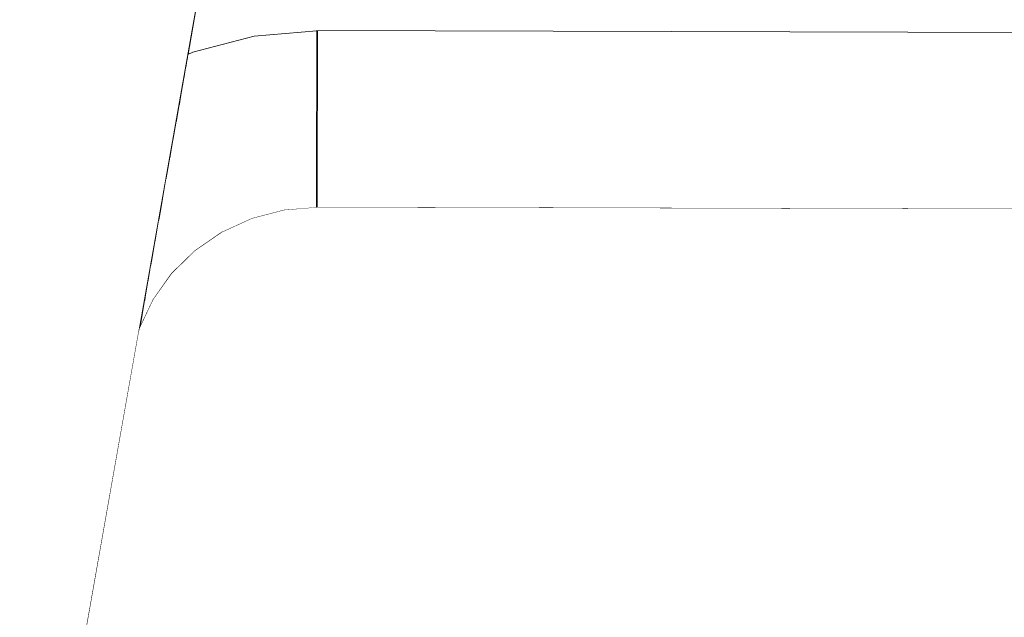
# Model space of a CAD drawing. Header units: millimetres. Extents: x -30280 to 309309, y -17460 to 4378.
# Tile 984 of 1056: x 284358 to 284447, y -13094 to -13040. Entities that reach past the tile are written whole.
import ezdxf

# ---------------------------------------------------------------- set-up
doc = ezdxf.new("R2010")
doc.units = ezdxf.units.MM
doc.header["$MEASUREMENT"] = 0
doc.linetypes.add('Wipeout_Contour', pattern=[1000, 0, -1000])
doc.layers.add('Nuevo_08_E_Envans secs', color=7, linetype='Continuous')
doc.layers.add('Nuevo_09_EI_Mobiliari general', color=7, linetype='Continuous')
doc.layers.add('Nuevo_09_EI_Mobiliari general_Pluma_Nº__1', color=7, linetype='Continuous', lineweight=5)

# ---------------------------------------------------------------- blocks, each defined once
blk = doc.blocks.new('Elem Sección_753_7', base_point=(301400.27, -13459.976))
at = {"color": 254, "linetype": 'Wipeout_Contour', "lineweight": 0, "ltscale": 854017.497803}
blk.add_wipeout([(284373.36, -13043.221), (284373.349, -13043.285), (284373.49, -13043.221)], dxfattribs=at).dxf.layer = 'Nuevo_09_EI_Mobiliari general'
at = {"color": 254, "linetype": 'Wipeout_Contour', "lineweight": 0, "ltscale": 854013.633447}
blk.add_wipeout([(284371.688, -13052.708), (284371.843, -13052.601), (284371.739, -13052.414)], dxfattribs=at).dxf.layer = 'Nuevo_09_EI_Mobiliari general'
at = {"color": 254, "linetype": 'Wipeout_Contour', "lineweight": 0, "ltscale": 2846579.463276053}
blk.add_wipeout([(284335.47, -13007.674), (284335.47, -13043.221), (284357.114, -13043.221), (284359.179, -13031.509), (284360.671, -13025.942), (284363.11, -13020.719), (284366.42, -13016.001), (284370.501, -13011.93), (284375.227, -13008.632), (284377.292, -13007.674)], dxfattribs=at).dxf.layer = 'Nuevo_09_EI_Mobiliari general'
at = {"color": 254, "linetype": 'Wipeout_Contour', "lineweight": 0, "ltscale": 10824628.54814037}
blk.add_wipeout([(284373.36, -13043.221), (284373.49, -13043.221), (284373.817, -13043.071), (284379.368, -13041.62), (284385.027, -13041.147), (284385.027, -13041.12), (284560.47, -13041.603), (284735.913, -13041.12), (284735.913, -13041.147), (284741.573, -13041.62), (284747.123, -13043.071), (284747.45, -13043.221), (284747.58, -13043.221), (284746.005, -13034.287), (284745.236, -13031.419), (284743.979, -13028.729), (284742.274, -13026.298), (284740.172, -13024.201), (284737.737, -13022.502), (284735.044, -13021.252), (284732.174, -13020.49), (284729.215, -13020.239), (284729.215, -13020.217), (284573.662, -13020.652), (284573.661, -13020.725), (284560.47, -13020.689), (284547.279, -13020.725), (284547.279, -13020.652), (284391.725, -13020.217), (284391.725, -13020.239), (284388.766, -13020.49), (284385.896, -13021.252), (284383.203, -13022.502), (284380.768, -13024.201), (284378.666, -13026.298), (284376.961, -13028.729), (284375.705, -13031.419), (284374.936, -13034.287)], dxfattribs=at).dxf.layer = 'Nuevo_09_EI_Mobiliari general'
at = {"color": 254, "linetype": 'Wipeout_Contour', "lineweight": 0, "ltscale": 1138549.261231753}
blk.add_wipeout([(284365.689, -13032.657), (284290.694, -13457.976), (284292.104, -13457.976), (284367.057, -13032.898)], dxfattribs=at).dxf.layer = 'Nuevo_09_EI_Mobiliari general'
at = {"color": 254, "linetype": 'Wipeout_Contour', "lineweight": 0, "ltscale": 1138554.834697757}
blk.add_wipeout([(284367.057, -13032.898), (284292.104, -13457.976), (284293.515, -13457.976), (284368.425, -13033.139)], dxfattribs=at).dxf.layer = 'Nuevo_09_EI_Mobiliari general'
at = {"color": 254, "linetype": 'Wipeout_Contour', "lineweight": 0, "ltscale": 1138690.181773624}
blk.add_wipeout([(284373.328, -13043.405), (284373.776, -13043.2), (284373.817, -13043.071), (284373.349, -13043.285)], dxfattribs=at).dxf.layer = 'Nuevo_09_EI_Mobiliari general'
at = {"color": 254, "linetype": 'Wipeout_Contour', "lineweight": 0, "ltscale": 1138702.007428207}
blk.add_wipeout([(284379.368, -13041.62), (284373.817, -13043.071), (284373.776, -13043.2), (284379.347, -13041.743)], dxfattribs=at).dxf.layer = 'Nuevo_09_EI_Mobiliari general'
at = {"color": 254, "linetype": 'Wipeout_Contour', "lineweight": 0, "ltscale": 1423407.643588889}
blk.add_wipeout([(284379.368, -13041.62), (284379.347, -13041.743), (284385.027, -13041.269), (284385.027, -13041.242), (284385.027, -13041.147)], dxfattribs=at).dxf.layer = 'Nuevo_09_EI_Mobiliari general'
at = {"color": 254, "linetype": 'Wipeout_Contour', "lineweight": 0, "ltscale": 1138690.035264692}
blk.add_wipeout([(284373.257, -13043.81), (284373.817, -13043.554), (284373.776, -13043.2), (284373.328, -13043.405)], dxfattribs=at).dxf.layer = 'Nuevo_09_EI_Mobiliari general'
at = {"color": 254, "linetype": 'Wipeout_Contour', "lineweight": 0, "ltscale": 1138702.051927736}
blk.add_wipeout([(284379.347, -13041.743), (284373.776, -13043.2), (284373.817, -13043.554), (284379.368, -13042.102)], dxfattribs=at).dxf.layer = 'Nuevo_09_EI_Mobiliari general'
at = {"color": 254, "linetype": 'Wipeout_Contour', "lineweight": 0, "ltscale": 1423407.715243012}
blk.add_wipeout([(284379.347, -13041.743), (284379.368, -13042.102), (284385.027, -13041.629), (284385.027, -13041.603), (284385.027, -13041.269)], dxfattribs=at).dxf.layer = 'Nuevo_09_EI_Mobiliari general'
at = {"color": 254, "linetype": 'Wipeout_Contour', "lineweight": 0, "ltscale": 1138690.155998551}
blk.add_wipeout([(284373.137, -13044.489), (284373.94, -13044.122), (284373.817, -13043.554), (284373.257, -13043.81)], dxfattribs=at).dxf.layer = 'Nuevo_09_EI_Mobiliari general'
at = {"color": 254, "linetype": 'Wipeout_Contour', "lineweight": 0, "ltscale": 1138702.376849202}
blk.add_wipeout([(284379.368, -13042.102), (284373.817, -13043.554), (284373.94, -13044.122), (284379.429, -13042.686)], dxfattribs=at).dxf.layer = 'Nuevo_09_EI_Mobiliari general'
at = {"color": 254, "linetype": 'Wipeout_Contour', "lineweight": 0, "ltscale": 1423407.908275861}
blk.add_wipeout([(284379.368, -13042.102), (284379.429, -13042.686), (284385.026, -13042.219), (284385.026, -13042.192), (284385.027, -13041.629)], dxfattribs=at).dxf.layer = 'Nuevo_09_EI_Mobiliari general'
at = {"color": 254, "linetype": 'Wipeout_Contour', "lineweight": 0, "ltscale": 1138690.356628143}
blk.add_wipeout([(284372.972, -13045.421), (284374.14, -13044.887), (284373.94, -13044.122), (284373.137, -13044.489)], dxfattribs=at).dxf.layer = 'Nuevo_09_EI_Mobiliari general'
at = {"color": 254, "linetype": 'Wipeout_Contour', "lineweight": 0, "ltscale": 1139086.113423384}
blk.add_wipeout([(284385.027, -13041.12), (284385.027, -13041.242), (284560.47, -13041.724), (284560.47, -13041.603)], dxfattribs=at).dxf.layer = 'Nuevo_09_EI_Mobiliari general'
at = {"color": 254, "linetype": 'Wipeout_Contour', "lineweight": 0, "ltscale": 1138702.979559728}
blk.add_wipeout([(284379.429, -13042.686), (284373.94, -13044.122), (284374.14, -13044.887), (284379.53, -13043.478)], dxfattribs=at).dxf.layer = 'Nuevo_09_EI_Mobiliari general'
at = {"color": 254, "linetype": 'Wipeout_Contour', "lineweight": 0, "ltscale": 1423408.226777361}
blk.add_wipeout([(284379.429, -13042.686), (284379.53, -13043.478), (284385.024, -13043.019), (284385.024, -13042.992), (284385.026, -13042.219)], dxfattribs=at).dxf.layer = 'Nuevo_09_EI_Mobiliari general'
at = {"color": 254, "linetype": 'Wipeout_Contour', "lineweight": 0, "ltscale": 1138690.644946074}
blk.add_wipeout([(284372.769, -13046.577), (284374.412, -13045.826), (284374.14, -13044.887), (284372.972, -13045.421)], dxfattribs=at).dxf.layer = 'Nuevo_09_EI_Mobiliari general'
at = {"color": 254, "linetype": 'Wipeout_Contour', "lineweight": 0, "ltscale": 1139086.157619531}
blk.add_wipeout([(284385.027, -13041.242), (284385.027, -13041.603), (284560.47, -13042.085), (284560.47, -13041.724)], dxfattribs=at).dxf.layer = 'Nuevo_09_EI_Mobiliari general'
at = {"color": 254, "linetype": 'Wipeout_Contour', "lineweight": 0, "ltscale": 1138703.841617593}
blk.add_wipeout([(284379.53, -13043.478), (284374.14, -13044.887), (284374.412, -13045.826), (284379.667, -13044.452)], dxfattribs=at).dxf.layer = 'Nuevo_09_EI_Mobiliari general'
at = {"color": 254, "linetype": 'Wipeout_Contour', "lineweight": 0, "ltscale": 1423408.662116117}
blk.add_wipeout([(284379.53, -13043.478), (284379.667, -13044.452), (284385.022, -13044.005), (284385.022, -13043.978), (284385.024, -13043.019)], dxfattribs=at).dxf.layer = 'Nuevo_09_EI_Mobiliari general'
at = {"color": 254, "linetype": 'Wipeout_Contour', "lineweight": 0, "ltscale": 1138691.021179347}
blk.add_wipeout([(284372.531, -13047.923), (284374.748, -13046.911), (284374.412, -13045.826), (284372.769, -13046.577)], dxfattribs=at).dxf.layer = 'Nuevo_09_EI_Mobiliari general'
at = {"color": 254, "linetype": 'Wipeout_Contour', "lineweight": 0, "ltscale": 1139086.243314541}
blk.add_wipeout([(284385.027, -13041.603), (284385.026, -13042.192), (284560.47, -13042.674), (284560.47, -13042.085)], dxfattribs=at).dxf.layer = 'Nuevo_09_EI_Mobiliari general'
at = {"color": 254, "linetype": 'Wipeout_Contour', "lineweight": 0, "ltscale": 1138704.93671498}
blk.add_wipeout([(284379.667, -13044.452), (284374.412, -13045.826), (284374.748, -13046.911), (284379.836, -13045.58)], dxfattribs=at).dxf.layer = 'Nuevo_09_EI_Mobiliari general'
at = {"layer": 'Nuevo_09_EI_Mobiliari general_Pluma_Nº__1', "color": 7, "linetype": 'Continuous', "lineweight": 5}
for p, q in [((284379.368, -13041.62), (284385.027, -13041.147)), ((284385.027, -13041.12), (284385.027, -13041.242)), ((284385.027, -13041.12), (284567.026, -13041.621)), ((284385.027, -13041.242), (284385.027, -13041.603)), ((284385.089, -13041.142), (284385.09, -13041.242)), ((284385.09, -13041.242), (284385.09, -13041.603))]:
    blk.add_line(p, q, dxfattribs=at)
at = {"color": 254, "linetype": 'Wipeout_Contour', "lineweight": 0, "ltscale": 1139086.367910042}
blk.add_wipeout([(284385.026, -13042.192), (284385.024, -13042.992), (284560.47, -13043.474), (284560.47, -13042.674)], dxfattribs=at).dxf.layer = 'Nuevo_09_EI_Mobiliari general'
at = {"color": 254, "linetype": 'Wipeout_Contour', "lineweight": 0, "ltscale": 1423409.201518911}
blk.add_wipeout([(284379.667, -13044.452), (284379.836, -13045.58), (284385.019, -13045.147), (284385.019, -13045.12), (284385.022, -13044.005)], dxfattribs=at).dxf.layer = 'Nuevo_09_EI_Mobiliari general'
at = {"color": 254, "linetype": 'Wipeout_Contour', "lineweight": 0, "ltscale": 1138691.478153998}
blk.add_wipeout([(284372.268, -13049.418), (284375.136, -13048.107), (284374.748, -13046.911), (284372.531, -13047.923)], dxfattribs=at).dxf.layer = 'Nuevo_09_EI_Mobiliari general'
at = {"layer": 'Nuevo_09_EI_Mobiliari general_Pluma_Nº__1', "color": 7, "linetype": 'Continuous', "lineweight": 5}
for p, q in [((284385.027, -13041.603), (284385.026, -13042.192)), ((284385.09, -13041.603), (284385.089, -13042.192))]:
    blk.add_line(p, q, dxfattribs=at)
at = {"color": 254, "linetype": 'Wipeout_Contour', "lineweight": 0, "ltscale": 1139086.527630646}
blk.add_wipeout([(284385.024, -13042.992), (284385.022, -13043.978), (284560.47, -13044.46), (284560.47, -13043.474)], dxfattribs=at).dxf.layer = 'Nuevo_09_EI_Mobiliari general'
at = {"color": 254, "linetype": 'Wipeout_Contour', "lineweight": 0, "ltscale": 1138706.23148634}
blk.add_wipeout([(284379.836, -13045.58), (284374.748, -13046.911), (284375.136, -13048.107), (284380.032, -13046.827)], dxfattribs=at).dxf.layer = 'Nuevo_09_EI_Mobiliari general'
at = {"layer": 'Nuevo_09_EI_Mobiliari general_Pluma_Nº__1', "color": 7, "linetype": 'Continuous', "lineweight": 5}
for p, q in [((284385.026, -13042.192), (284385.024, -13042.992)), ((284385.089, -13042.192), (284385.087, -13042.992))]:
    blk.add_line(p, q, dxfattribs=at)
at = {"color": 254, "linetype": 'Wipeout_Contour', "lineweight": 0, "ltscale": 1423409.828815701}
blk.add_wipeout([(284379.836, -13045.58), (284380.032, -13046.827), (284385.016, -13046.411), (284385.016, -13046.384), (284385.019, -13045.147)], dxfattribs=at).dxf.layer = 'Nuevo_09_EI_Mobiliari general'
at = {"color": 254, "linetype": 'Wipeout_Contour', "lineweight": 0, "ltscale": 1138692.003865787}
blk.add_wipeout([(284371.986, -13051.016), (284375.566, -13049.38), (284375.136, -13048.107), (284372.268, -13049.418)], dxfattribs=at).dxf.layer = 'Nuevo_09_EI_Mobiliari general'
at = {"color": 254, "linetype": 'Wipeout_Contour', "lineweight": 0, "ltscale": 1139086.717631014}
blk.add_wipeout([(284385.022, -13043.978), (284385.019, -13045.12), (284560.47, -13045.603), (284560.47, -13044.46)], dxfattribs=at).dxf.layer = 'Nuevo_09_EI_Mobiliari general'
at = {"color": 254, "linetype": 'Wipeout_Contour', "lineweight": 0, "ltscale": 1138707.686531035}
blk.add_wipeout([(284380.032, -13046.827), (284375.136, -13048.107), (284375.566, -13049.38), (284380.248, -13048.156)], dxfattribs=at).dxf.layer = 'Nuevo_09_EI_Mobiliari general'
at = {"layer": 'Nuevo_09_EI_Mobiliari general_Pluma_Nº__1', "color": 7, "linetype": 'Continuous', "lineweight": 5}
for p, q in [((284385.024, -13042.992), (284385.022, -13043.978)), ((284385.087, -13042.992), (284385.085, -13043.978))]:
    blk.add_line(p, q, dxfattribs=at)
at = {"color": 254, "linetype": 'Wipeout_Contour', "lineweight": 0, "ltscale": 1423410.525072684}
blk.add_wipeout([(284380.032, -13046.827), (284380.248, -13048.156), (284385.012, -13047.758), (284385.012, -13047.731), (284385.016, -13046.411)], dxfattribs=at).dxf.layer = 'Nuevo_09_EI_Mobiliari general'
at = {"color": 254, "linetype": 'Wipeout_Contour', "lineweight": 0, "ltscale": 1423364.364695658}
blk.add_wipeout([(284371.986, -13051.016), (284371.739, -13052.414), (284371.843, -13052.601), (284376.024, -13050.69), (284375.566, -13049.38)], dxfattribs=at).dxf.layer = 'Nuevo_09_EI_Mobiliari general'
at = {"color": 254, "linetype": 'Wipeout_Contour', "lineweight": 0, "ltscale": 1139086.932142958}
blk.add_wipeout([(284385.019, -13045.12), (284385.016, -13046.384), (284560.47, -13046.866), (284560.47, -13045.603)], dxfattribs=at).dxf.layer = 'Nuevo_09_EI_Mobiliari general'
at = {"color": 254, "linetype": 'Wipeout_Contour', "lineweight": 0, "ltscale": 1138709.257619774}
blk.add_wipeout([(284380.248, -13048.156), (284375.566, -13049.38), (284376.024, -13050.69), (284380.479, -13049.526)], dxfattribs=at).dxf.layer = 'Nuevo_09_EI_Mobiliari general'
at = {"color": 254, "linetype": 'Wipeout_Contour', "lineweight": 0, "ltscale": 1138685.444060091}
blk.add_wipeout([(284371.35, -13054.623), (284372.535, -13053.808), (284371.843, -13052.601), (284371.688, -13052.708)], dxfattribs=at).dxf.layer = 'Nuevo_09_EI_Mobiliari general'
at = {"layer": 'Nuevo_09_EI_Mobiliari general_Pluma_Nº__1', "color": 7, "linetype": 'Continuous', "lineweight": 5}
for p, q in [((284385.022, -13043.978), (284385.019, -13045.12)), ((284385.085, -13043.978), (284385.082, -13045.12))]:
    blk.add_line(p, q, dxfattribs=at)
at = {"color": 254, "linetype": 'Wipeout_Contour', "lineweight": 0, "ltscale": 1138727.647770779}
blk.add_wipeout([(284385.075, -13047.753), (284380.248, -13048.156), (284380.479, -13049.526), (284385.071, -13049.142)], dxfattribs=at).dxf.layer = 'Nuevo_09_EI_Mobiliari general'
at = {"color": 254, "linetype": 'Wipeout_Contour', "lineweight": 0, "ltscale": 1138694.375383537}
blk.add_wipeout([(284376.024, -13050.69), (284371.843, -13052.601), (284372.535, -13053.808), (284376.496, -13051.998)], dxfattribs=at).dxf.layer = 'Nuevo_09_EI_Mobiliari general'
at = {"color": 254, "linetype": 'Wipeout_Contour', "lineweight": 0, "ltscale": 1139087.164655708}
blk.add_wipeout([(284385.016, -13046.384), (284385.012, -13047.731), (284560.47, -13048.213), (284560.47, -13046.866)], dxfattribs=at).dxf.layer = 'Nuevo_09_EI_Mobiliari general'
at = {"color": 254, "linetype": 'Wipeout_Contour', "lineweight": 0, "ltscale": 1138710.897048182}
blk.add_wipeout([(284380.479, -13049.526), (284376.024, -13050.69), (284376.496, -13051.998), (284380.717, -13050.895)], dxfattribs=at).dxf.layer = 'Nuevo_09_EI_Mobiliari general'
at = {"color": 254, "linetype": 'Wipeout_Contour', "lineweight": 0, "ltscale": 1138686.313103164}
blk.add_wipeout([(284371.021, -13056.49), (284373.228, -13054.973), (284372.535, -13053.808), (284371.35, -13054.623)], dxfattribs=at).dxf.layer = 'Nuevo_09_EI_Mobiliari general'
at = {"layer": 'Nuevo_09_EI_Mobiliari general_Pluma_Nº__1', "color": 7, "linetype": 'Continuous', "lineweight": 5}
for p, q in [((284385.019, -13045.12), (284385.016, -13046.384)), ((284385.082, -13045.12), (284385.079, -13046.384))]:
    blk.add_line(p, q, dxfattribs=at)
at = {"color": 254, "linetype": 'Wipeout_Contour', "lineweight": 0, "ltscale": 1138728.357154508}
blk.add_wipeout([(284385.071, -13049.142), (284380.479, -13049.526), (284380.717, -13050.895), (284385.067, -13050.531)], dxfattribs=at).dxf.layer = 'Nuevo_09_EI_Mobiliari general'
at = {"color": 254, "linetype": 'Wipeout_Contour', "lineweight": 0, "ltscale": 1138696.927172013}
blk.add_wipeout([(284376.496, -13051.998), (284372.535, -13053.808), (284373.228, -13054.973), (284376.969, -13053.263)], dxfattribs=at).dxf.layer = 'Nuevo_09_EI_Mobiliari general'
at = {"color": 254, "linetype": 'Wipeout_Contour', "lineweight": 0, "ltscale": 1993302.80395272}
blk.add_wipeout([(284385.012, -13047.758), (284385.075, -13047.753), (284385.071, -13049.12), (284553.932, -13049.585), (284553.928, -13048.231), (284560.47, -13048.213), (284385.012, -13047.731)], dxfattribs=at).dxf.layer = 'Nuevo_09_EI_Mobiliari general'
at = {"color": 254, "linetype": 'Wipeout_Contour', "lineweight": 0, "ltscale": 1138712.555095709}
blk.add_wipeout([(284380.717, -13050.895), (284376.496, -13051.998), (284376.969, -13053.263), (284380.955, -13052.221)], dxfattribs=at).dxf.layer = 'Nuevo_09_EI_Mobiliari general'
at = {"color": 254, "linetype": 'Wipeout_Contour', "lineweight": 0, "ltscale": 1138687.258328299}
blk.add_wipeout([(284371.021, -13056.489), (284370.711, -13058.252), (284373.899, -13056.06), (284373.228, -13054.973)], dxfattribs=at).dxf.layer = 'Nuevo_09_EI_Mobiliari general'
at = {"layer": 'Nuevo_09_EI_Mobiliari general_Pluma_Nº__1', "color": 7, "linetype": 'Continuous', "lineweight": 5}
for p, q in [((284385.016, -13046.384), (284385.012, -13047.731)), ((284385.079, -13046.384), (284385.075, -13047.731))]:
    blk.add_line(p, q, dxfattribs=at)
at = {"color": 254, "linetype": 'Wipeout_Contour', "lineweight": 0, "ltscale": 1138729.070881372}
blk.add_wipeout([(284385.067, -13050.531), (284380.717, -13050.895), (284380.955, -13052.221), (284385.064, -13051.878)], dxfattribs=at).dxf.layer = 'Nuevo_09_EI_Mobiliari general'
at = {"color": 254, "linetype": 'Wipeout_Contour', "lineweight": 0, "ltscale": 1138699.433639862}
blk.add_wipeout([(284376.969, -13053.263), (284373.228, -13054.973), (284373.899, -13056.06), (284377.427, -13054.448)], dxfattribs=at).dxf.layer = 'Nuevo_09_EI_Mobiliari general'
at = {"color": 254, "linetype": 'Wipeout_Contour', "lineweight": 0, "ltscale": 854011.89036}
blk.add_wipeout([(284370.359, -13060.246), (284371.522, -13059.104), (284370.711, -13058.252)], dxfattribs=at).dxf.layer = 'Nuevo_09_EI_Mobiliari general'
at = {"color": 254, "linetype": 'Wipeout_Contour', "lineweight": 0, "ltscale": 1423959.994284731}
blk.add_wipeout([(284385.068, -13050.509), (284560.47, -13050.992), (284567.004, -13050.974), (284567.008, -13049.621), (284385.071, -13049.12)], dxfattribs=at).dxf.layer = 'Nuevo_09_EI_Mobiliari general'
at = {"color": 254, "linetype": 'Wipeout_Contour', "lineweight": 0, "ltscale": 1138714.181543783}
blk.add_wipeout([(284380.955, -13052.221), (284376.969, -13053.263), (284377.427, -13054.448), (284381.185, -13053.466)], dxfattribs=at).dxf.layer = 'Nuevo_09_EI_Mobiliari general'
at = {"color": 254, "linetype": 'Wipeout_Contour', "lineweight": 0, "ltscale": 1138689.123758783}
blk.add_wipeout([(284373.899, -13056.06), (284370.711, -13058.252), (284371.522, -13059.104), (284374.529, -13057.037)], dxfattribs=at).dxf.layer = 'Nuevo_09_EI_Mobiliari general'
at = {"layer": 'Nuevo_09_EI_Mobiliari general_Pluma_Nº__1', "color": 7, "linetype": 'Continuous', "lineweight": 5}
for p, q in [((284385.012, -13047.731), (284385.009, -13049.12)), ((284385.075, -13047.731), (284385.071, -13049.12))]:
    blk.add_line(p, q, dxfattribs=at)
at = {"color": 254, "linetype": 'Wipeout_Contour', "lineweight": 0, "ltscale": 1138729.767458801}
blk.add_wipeout([(284385.064, -13051.878), (284380.955, -13052.221), (284381.185, -13053.466), (284385.06, -13053.142)], dxfattribs=at).dxf.layer = 'Nuevo_09_EI_Mobiliari general'
at = {"color": 254, "linetype": 'Wipeout_Contour', "lineweight": 0, "ltscale": 1138701.818821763}
blk.add_wipeout([(284377.427, -13054.448), (284373.899, -13056.06), (284374.529, -13057.037), (284377.857, -13055.516)], dxfattribs=at).dxf.layer = 'Nuevo_09_EI_Mobiliari general'
at = {"color": 254, "linetype": 'Wipeout_Contour', "lineweight": 0, "ltscale": 1138683.367983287}
blk.add_wipeout([(284370.05, -13061.993), (284372.255, -13059.828), (284371.522, -13059.104), (284370.358, -13060.247)], dxfattribs=at).dxf.layer = 'Nuevo_09_EI_Mobiliari general'
at = {"color": 254, "linetype": 'Wipeout_Contour', "lineweight": 0, "ltscale": 1423934.134363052}
blk.add_wipeout([(284385.068, -13050.509), (284385.064, -13051.856), (284553.94, -13052.321), (284553.936, -13051.01), (284560.47, -13050.992)], dxfattribs=at).dxf.layer = 'Nuevo_09_EI_Mobiliari general'
at = {"color": 254, "linetype": 'Wipeout_Contour', "lineweight": 0, "ltscale": 1138715.727203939}
blk.add_wipeout([(284381.185, -13053.466), (284377.427, -13054.448), (284377.857, -13055.516), (284381.402, -13054.589)], dxfattribs=at).dxf.layer = 'Nuevo_09_EI_Mobiliari general'
at = {"color": 254, "linetype": 'Wipeout_Contour', "lineweight": 0, "ltscale": 1138692.021456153}
blk.add_wipeout([(284374.529, -13057.037), (284371.522, -13059.104), (284372.255, -13059.828), (284375.099, -13057.873)], dxfattribs=at).dxf.layer = 'Nuevo_09_EI_Mobiliari general'
at = {"color": 254, "linetype": 'Wipeout_Contour', "lineweight": 0, "ltscale": 854010.055444}
blk.add_wipeout([(284369.987, -13062.353), (284369.721, -13063.864), (284370.554, -13062.694)], dxfattribs=at).dxf.layer = 'Nuevo_09_EI_Mobiliari general'
at = {"layer": 'Nuevo_09_EI_Mobiliari general_Pluma_Nº__1', "color": 7, "linetype": 'Continuous', "lineweight": 5}
for p, q in [((284385.009, -13049.12), (284385.005, -13050.509)), ((284385.071, -13049.12), (284385.068, -13050.509))]:
    blk.add_line(p, q, dxfattribs=at)
at = {"color": 254, "linetype": 'Wipeout_Contour', "lineweight": 0, "ltscale": 1138730.425984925}
blk.add_wipeout([(284385.06, -13053.142), (284381.185, -13053.466), (284381.402, -13054.589), (284385.056, -13054.284)], dxfattribs=at).dxf.layer = 'Nuevo_09_EI_Mobiliari general'
at = {"color": 254, "linetype": 'Wipeout_Contour', "lineweight": 0, "ltscale": 1138704.010504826}
blk.add_wipeout([(284377.857, -13055.516), (284374.529, -13057.037), (284375.099, -13057.873), (284378.245, -13056.435)], dxfattribs=at).dxf.layer = 'Nuevo_09_EI_Mobiliari general'
at = {"color": 254, "linetype": 'Wipeout_Contour', "lineweight": 0, "ltscale": 1423355.273106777}
blk.add_wipeout([(284370.05, -13061.993), (284369.987, -13062.353), (284370.554, -13062.694), (284372.887, -13060.401), (284372.255, -13059.828)], dxfattribs=at).dxf.layer = 'Nuevo_09_EI_Mobiliari general'
at = {"color": 254, "linetype": 'Wipeout_Contour', "lineweight": 0, "ltscale": 1423927.83703722}
blk.add_wipeout([(284385.064, -13051.856), (284385.06, -13053.12), (284553.944, -13053.585), (284553.94, -13052.357), (284553.94, -13052.321)], dxfattribs=at).dxf.layer = 'Nuevo_09_EI_Mobiliari general'
at = {"color": 254, "linetype": 'Wipeout_Contour', "lineweight": 0, "ltscale": 1138717.145404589}
blk.add_wipeout([(284381.402, -13054.589), (284377.857, -13055.516), (284378.245, -13056.435), (284381.597, -13055.559)], dxfattribs=at).dxf.layer = 'Nuevo_09_EI_Mobiliari general'
at = {"color": 254, "linetype": 'Wipeout_Contour', "lineweight": 0, "ltscale": 1138694.577611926}
blk.add_wipeout([(284375.099, -13057.873), (284372.255, -13059.828), (284372.887, -13060.401), (284375.59, -13058.544)], dxfattribs=at).dxf.layer = 'Nuevo_09_EI_Mobiliari general'
at = {"color": 254, "linetype": 'Wipeout_Contour', "lineweight": 0, "ltscale": 1138680.706570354}
blk.add_wipeout([(284369.447, -13065.416), (284371.166, -13063.002), (284370.554, -13062.694), (284369.721, -13063.864)], dxfattribs=at).dxf.layer = 'Nuevo_09_EI_Mobiliari general'
at = {"layer": 'Nuevo_09_EI_Mobiliari general_Pluma_Nº__1', "color": 7, "linetype": 'Continuous', "lineweight": 5}
for p, q in [((284385.005, -13050.509), (284385.001, -13051.856)), ((284385.068, -13050.509), (284385.064, -13051.856))]:
    blk.add_line(p, q, dxfattribs=at)
at = {"color": 254, "linetype": 'Wipeout_Contour', "lineweight": 0, "ltscale": 1138731.026767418}
blk.add_wipeout([(284385.056, -13054.284), (284381.402, -13054.589), (284381.597, -13055.559), (284385.053, -13055.27)], dxfattribs=at).dxf.layer = 'Nuevo_09_EI_Mobiliari general'
at = {"color": 254, "linetype": 'Wipeout_Contour', "lineweight": 0, "ltscale": 1138705.942410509}
blk.add_wipeout([(284378.245, -13056.435), (284375.099, -13057.873), (284375.59, -13058.544), (284378.58, -13057.177)], dxfattribs=at).dxf.layer = 'Nuevo_09_EI_Mobiliari general'
at = {"color": 254, "linetype": 'Wipeout_Contour', "lineweight": 0, "ltscale": 1138687.240767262}
blk.add_wipeout([(284372.887, -13060.401), (284370.554, -13062.694), (284371.166, -13063.002), (284373.401, -13060.807)], dxfattribs=at).dxf.layer = 'Nuevo_09_EI_Mobiliari general'
at = {"color": 254, "linetype": 'Wipeout_Contour', "lineweight": 0, "ltscale": 854008.580619}
blk.add_wipeout([(284369.422, -13065.557), (284369.143, -13067.137), (284369.864, -13065.618)], dxfattribs=at).dxf.layer = 'Nuevo_09_EI_Mobiliari general'
at = {"color": 254, "linetype": 'Wipeout_Contour', "lineweight": 0, "ltscale": 1423928.120291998}
blk.add_wipeout([(284385.056, -13054.263), (284553.947, -13054.727), (284553.944, -13053.621), (284553.944, -13053.585), (284385.06, -13053.12)], dxfattribs=at).dxf.layer = 'Nuevo_09_EI_Mobiliari general'
at = {"color": 254, "linetype": 'Wipeout_Contour', "lineweight": 0, "ltscale": 1138718.393384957}
blk.add_wipeout([(284381.597, -13055.559), (284378.245, -13056.435), (284378.58, -13057.177), (284381.766, -13056.344)], dxfattribs=at).dxf.layer = 'Nuevo_09_EI_Mobiliari general'
at = {"color": 254, "linetype": 'Wipeout_Contour', "lineweight": 0, "ltscale": 1138696.714909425}
blk.add_wipeout([(284375.59, -13058.544), (284372.887, -13060.401), (284373.401, -13060.807), (284375.989, -13059.028)], dxfattribs=at).dxf.layer = 'Nuevo_09_EI_Mobiliari general'
at = {"color": 254, "linetype": 'Wipeout_Contour', "lineweight": 0, "ltscale": 1423351.768065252}
blk.add_wipeout([(284369.447, -13065.416), (284369.422, -13065.557), (284369.864, -13065.618), (284371.617, -13063.156), (284371.166, -13063.002)], dxfattribs=at).dxf.layer = 'Nuevo_09_EI_Mobiliari general'
at = {"layer": 'Nuevo_09_EI_Mobiliari general_Pluma_Nº__1', "color": 7, "linetype": 'Continuous', "lineweight": 5}
for p, q in [((284385.001, -13051.856), (284384.997, -13053.12)), ((284385.064, -13051.856), (284385.06, -13053.12))]:
    blk.add_line(p, q, dxfattribs=at)
at = {"color": 254, "linetype": 'Wipeout_Contour', "lineweight": 0, "ltscale": 1138731.551885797}
blk.add_wipeout([(284385.053, -13055.27), (284381.597, -13055.559), (284381.766, -13056.344), (284385.05, -13056.07)], dxfattribs=at).dxf.layer = 'Nuevo_09_EI_Mobiliari general'
at = {"color": 254, "linetype": 'Wipeout_Contour', "lineweight": 0, "ltscale": 1138707.55617763}
blk.add_wipeout([(284378.58, -13057.177), (284375.59, -13058.544), (284375.989, -13059.028), (284378.852, -13057.72)], dxfattribs=at).dxf.layer = 'Nuevo_09_EI_Mobiliari general'
at = {"color": 254, "linetype": 'Wipeout_Contour', "lineweight": 0, "ltscale": 1138689.250142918}
blk.add_wipeout([(284373.401, -13060.807), (284371.166, -13063.002), (284371.617, -13063.156), (284373.779, -13061.033)], dxfattribs=at).dxf.layer = 'Nuevo_09_EI_Mobiliari general'
at = {"color": 254, "linetype": 'Wipeout_Contour', "lineweight": 0, "ltscale": 1138678.430965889}
blk.add_wipeout([(284368.974, -13068.097), (284370.176, -13065.562), (284369.864, -13065.618), (284369.143, -13067.137)], dxfattribs=at).dxf.layer = 'Nuevo_09_EI_Mobiliari general'
at = {"color": 254, "linetype": 'Wipeout_Contour', "lineweight": 0, "ltscale": 1138719.433547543}
blk.add_wipeout([(284381.766, -13056.344), (284378.58, -13057.177), (284378.852, -13057.72), (284381.903, -13056.922)], dxfattribs=at).dxf.layer = 'Nuevo_09_EI_Mobiliari general'
at = {"color": 254, "linetype": 'Wipeout_Contour', "lineweight": 0, "ltscale": 1138698.368777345}
blk.add_wipeout([(284375.989, -13059.028), (284373.401, -13060.807), (284373.779, -13061.033), (284376.283, -13059.312)], dxfattribs=at).dxf.layer = 'Nuevo_09_EI_Mobiliari general'
at = {"color": 254, "linetype": 'Wipeout_Contour', "lineweight": 0, "ltscale": 1138683.287295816}
blk.add_wipeout([(284371.617, -13063.156), (284369.864, -13065.618), (284370.176, -13065.562), (284371.893, -13063.151)], dxfattribs=at).dxf.layer = 'Nuevo_09_EI_Mobiliari general'
at = {"color": 254, "linetype": 'Wipeout_Contour', "lineweight": 0, "ltscale": 854007.255654}
blk.add_wipeout([(284368.914, -13068.438), (284369.025, -13068.03), (284368.968, -13068.13)], dxfattribs=at).dxf.layer = 'Nuevo_09_EI_Mobiliari general'
at = {"color": 254, "linetype": 'Wipeout_Contour', "lineweight": 0, "ltscale": 1138731.985677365}
blk.add_wipeout([(284385.05, -13056.07), (284381.766, -13056.344), (284381.903, -13056.922), (284385.048, -13056.659)], dxfattribs=at).dxf.layer = 'Nuevo_09_EI_Mobiliari general'
at = {"color": 254, "linetype": 'Wipeout_Contour', "lineweight": 0, "ltscale": 1138708.803079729}
blk.add_wipeout([(284378.852, -13057.72), (284375.989, -13059.028), (284376.283, -13059.312), (284379.053, -13058.046)], dxfattribs=at).dxf.layer = 'Nuevo_09_EI_Mobiliari general'
at = {"color": 254, "linetype": 'Wipeout_Contour', "lineweight": 0, "ltscale": 1138690.613356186}
blk.add_wipeout([(284373.779, -13061.033), (284371.617, -13063.156), (284371.893, -13063.151), (284374.01, -13061.071)], dxfattribs=at).dxf.layer = 'Nuevo_09_EI_Mobiliari general'
at = {"color": 254, "linetype": 'Wipeout_Contour', "lineweight": 0, "ltscale": 1423348.213962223}
blk.add_wipeout([(284368.974, -13068.097), (284368.968, -13068.13), (284369.025, -13068.03), (284370.234, -13065.481), (284370.176, -13065.562)], dxfattribs=at).dxf.layer = 'Nuevo_09_EI_Mobiliari general'
at = {"color": 254, "linetype": 'Wipeout_Contour', "lineweight": 0, "ltscale": 1138560.323507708}
blk.add_wipeout([(284368.425, -13033.139), (284293.515, -13457.976), (284294.883, -13457.976), (284369.752, -13033.373)], dxfattribs=at).dxf.layer = 'Nuevo_09_EI_Mobiliari general'
at = {"color": 254, "linetype": 'Wipeout_Contour', "lineweight": 0, "ltscale": 1423928.372836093}
blk.add_wipeout([(284385.053, -13055.249), (284553.95, -13055.713), (284553.947, -13054.763), (284553.947, -13054.727), (284385.056, -13054.263)], dxfattribs=at).dxf.layer = 'Nuevo_09_EI_Mobiliari general'
at = {"color": 254, "linetype": 'Wipeout_Contour', "lineweight": 0, "ltscale": 1138720.234528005}
blk.add_wipeout([(284381.903, -13056.922), (284378.852, -13057.72), (284379.053, -13058.046), (284382.004, -13057.274)], dxfattribs=at).dxf.layer = 'Nuevo_09_EI_Mobiliari general'
at = {"color": 254, "linetype": 'Wipeout_Contour', "lineweight": 0, "ltscale": 1138699.48928779}
blk.add_wipeout([(284376.283, -13059.312), (284373.779, -13061.033), (284374.01, -13061.071), (284376.463, -13059.386)], dxfattribs=at).dxf.layer = 'Nuevo_09_EI_Mobiliari general'
at = {"layer": 'Nuevo_09_EI_Mobiliari general_Pluma_Nº__1', "color": 7, "linetype": 'Continuous', "lineweight": 5}
for p, q in [((284384.997, -13053.12), (284384.994, -13054.262)), ((284385.06, -13053.12), (284385.056, -13054.263))]:
    blk.add_line(p, q, dxfattribs=at)
at = {"color": 254, "linetype": 'Wipeout_Contour', "lineweight": 0, "ltscale": 1138565.560875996}
blk.add_wipeout([(284369.752, -13033.373), (284294.883, -13457.976), (284296.166, -13457.976), (284370.996, -13033.593)], dxfattribs=at).dxf.layer = 'Nuevo_09_EI_Mobiliari general'
at = {"color": 254, "linetype": 'Wipeout_Contour', "lineweight": 0, "ltscale": 1138732.31513766}
blk.add_wipeout([(284385.048, -13056.659), (284381.903, -13056.922), (284382.004, -13057.274), (284385.046, -13057.02)], dxfattribs=at).dxf.layer = 'Nuevo_09_EI_Mobiliari general'
at = {"color": 254, "linetype": 'Wipeout_Contour', "lineweight": 0, "ltscale": 1138709.645423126}
blk.add_wipeout([(284379.053, -13058.046), (284376.283, -13059.312), (284376.463, -13059.386), (284379.175, -13058.146)], dxfattribs=at).dxf.layer = 'Nuevo_09_EI_Mobiliari general'
at = {"color": 254, "linetype": 'Wipeout_Contour', "lineweight": 0, "ltscale": 1138570.387679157}
blk.add_wipeout([(284296.166, -13457.976), (284297.326, -13457.976), (284372.121, -13033.791), (284370.996, -13033.593)], dxfattribs=at).dxf.layer = 'Nuevo_09_EI_Mobiliari general'
at = {"color": 254, "linetype": 'Wipeout_Contour', "lineweight": 0, "ltscale": 1423928.587285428}
blk.add_wipeout([(284385.05, -13056.048), (284553.953, -13056.513), (284553.95, -13055.749), (284553.95, -13055.713), (284385.053, -13055.249)], dxfattribs=at).dxf.layer = 'Nuevo_09_EI_Mobiliari general'
at = {"color": 254, "linetype": 'Wipeout_Contour', "lineweight": 0, "ltscale": 1138720.772053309}
blk.add_wipeout([(284382.004, -13057.274), (284379.053, -13058.046), (284379.175, -13058.146), (284382.066, -13057.391)], dxfattribs=at).dxf.layer = 'Nuevo_09_EI_Mobiliari general'
at = {"layer": 'Nuevo_09_EI_Mobiliari general_Pluma_Nº__1', "color": 7, "linetype": 'Continuous', "lineweight": 5}
for p, q in [((284384.994, -13054.262), (284384.99, -13055.248)), ((284385.056, -13054.263), (284385.053, -13055.249)), ((284376.463, -13059.386), (284379.175, -13058.146))]:
    blk.add_line(p, q, dxfattribs=at)
at = {"color": 254, "linetype": 'Wipeout_Contour', "lineweight": 0, "ltscale": 1138574.657250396}
blk.add_wipeout([(284372.121, -13033.791), (284297.326, -13457.976), (284298.327, -13457.976), (284373.092, -13033.962)], dxfattribs=at).dxf.layer = 'Nuevo_09_EI_Mobiliari general'
at = {"color": 254, "linetype": 'Wipeout_Contour', "lineweight": 0, "ltscale": 1138732.53024163}
blk.add_wipeout([(284385.046, -13057.02), (284382.004, -13057.274), (284382.066, -13057.391), (284385.045, -13057.142)], dxfattribs=at).dxf.layer = 'Nuevo_09_EI_Mobiliari general'
at = {"layer": 'Nuevo_09_EI_Mobiliari general_Pluma_Nº__1', "color": 7, "linetype": 'Continuous', "lineweight": 5}
blk.add_line((284379.175, -13058.146), (284382.066, -13057.391), dxfattribs=at)
at = {"color": 254, "linetype": 'Wipeout_Contour', "lineweight": 0, "ltscale": 1138578.23985418}
blk.add_wipeout([(284373.092, -13033.962), (284298.327, -13457.976), (284299.14, -13457.976), (284373.88, -13034.101)], dxfattribs=at).dxf.layer = 'Nuevo_09_EI_Mobiliari general'
at = {"color": 254, "linetype": 'Wipeout_Contour', "lineweight": 0, "ltscale": 1423928.757687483}
blk.add_wipeout([(284385.048, -13056.638), (284553.955, -13057.102), (284553.953, -13056.549), (284553.953, -13056.513), (284385.05, -13056.048)], dxfattribs=at).dxf.layer = 'Nuevo_09_EI_Mobiliari general'
at = {"layer": 'Nuevo_09_EI_Mobiliari general_Pluma_Nº__1', "color": 7, "linetype": 'Continuous', "lineweight": 5}
for p, q in [((284384.99, -13055.248), (284384.988, -13056.048)), ((284385.053, -13055.249), (284385.05, -13056.048))]:
    blk.add_line(p, q, dxfattribs=at)
at = {"color": 254, "linetype": 'Wipeout_Contour', "lineweight": 0, "ltscale": 1138581.026714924}
blk.add_wipeout([(284373.88, -13034.101), (284299.14, -13457.976), (284299.738, -13457.976), (284374.461, -13034.203)], dxfattribs=at).dxf.layer = 'Nuevo_09_EI_Mobiliari general'
at = {"color": 254, "linetype": 'Wipeout_Contour', "lineweight": 0, "ltscale": 1423928.880084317}
blk.add_wipeout([(284385.047, -13056.999), (284553.957, -13057.463), (284553.955, -13057.138), (284553.955, -13057.102), (284385.048, -13056.638)], dxfattribs=at).dxf.layer = 'Nuevo_09_EI_Mobiliari general'
at = {"color": 254, "linetype": 'Wipeout_Contour', "lineweight": 0, "ltscale": 1138582.933067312}
blk.add_wipeout([(284374.461, -13034.203), (284299.738, -13457.976), (284300.105, -13457.976), (284374.816, -13034.266)], dxfattribs=at).dxf.layer = 'Nuevo_09_EI_Mobiliari general'
at = {"color": 254, "linetype": 'Wipeout_Contour', "lineweight": 0, "ltscale": 1423928.953780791}
blk.add_wipeout([(284385.046, -13057.12), (284553.958, -13057.585), (284553.957, -13057.499), (284553.957, -13057.463), (284385.047, -13056.999)], dxfattribs=at).dxf.layer = 'Nuevo_09_EI_Mobiliari general'
at = {"layer": 'Nuevo_09_EI_Mobiliari general_Pluma_Nº__1', "color": 7, "linetype": 'Continuous', "lineweight": 5}
for p, q in [((284384.985, -13056.638), (284384.984, -13056.999)), ((284384.988, -13056.048), (284384.985, -13056.638)), ((284385.048, -13056.638), (284385.047, -13056.999)), ((284385.05, -13056.048), (284385.048, -13056.638)), ((284382.066, -13057.391), (284385.045, -13057.142)), ((284384.984, -13056.999), (284384.983, -13057.12)), ((284384.983, -13057.12), (284553.958, -13057.585)), ((284385.047, -13056.999), (284385.045, -13057.142))]:
    blk.add_line(p, q, dxfattribs=at)
at = {"color": 254, "linetype": 'Wipeout_Contour', "lineweight": 0, "ltscale": 1138583.90098287}
blk.add_wipeout([(284374.816, -13034.266), (284300.105, -13457.976), (284300.228, -13457.976), (284374.936, -13034.287)], dxfattribs=at).dxf.layer = 'Nuevo_09_EI_Mobiliari general'
at = {"layer": 'Nuevo_09_EI_Mobiliari general_Pluma_Nº__1', "color": 7, "linetype": 'Continuous', "lineweight": 5}
for p, q in [((284373.817, -13043.071), (284379.368, -13041.62)), ((284373.349, -13043.285), (284373.817, -13043.071)), ((284373.49, -13043.221), (284373.36, -13043.221)), ((284374.01, -13061.071), (284376.463, -13059.386)), ((284371.893, -13063.151), (284374.01, -13061.071)), ((284370.176, -13065.562), (284371.893, -13063.151)), ((284369.025, -13068.03), (284370.234, -13065.481)), ((284368.914, -13068.438), (284369.025, -13068.03))]:
    blk.add_line(p, q, dxfattribs=at)
at = {"color": 254, "linetype": 'Wipeout_Contour', "lineweight": 0, "ltscale": 1138520.196010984}
blk.add_wipeout([(284359.179, -13031.509), (284283.981, -13457.976), (284284.104, -13457.976), (284359.298, -13031.53)], dxfattribs=at).dxf.layer = 'Nuevo_09_EI_Mobiliari general'
at = {"color": 254, "linetype": 'Wipeout_Contour', "lineweight": 0, "ltscale": 1138521.163740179}
blk.add_wipeout([(284359.298, -13031.53), (284284.104, -13457.976), (284284.471, -13457.976), (284359.654, -13031.593)], dxfattribs=at).dxf.layer = 'Nuevo_09_EI_Mobiliari general'
at = {"color": 254, "linetype": 'Wipeout_Contour', "lineweight": 0, "ltscale": 1138523.069917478}
blk.add_wipeout([(284359.654, -13031.593), (284284.471, -13457.976), (284285.069, -13457.976), (284360.234, -13031.695)], dxfattribs=at).dxf.layer = 'Nuevo_09_EI_Mobiliari general'
at = {"color": 254, "linetype": 'Wipeout_Contour', "lineweight": 0, "ltscale": 1138525.856616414}
blk.add_wipeout([(284360.234, -13031.695), (284285.069, -13457.976), (284285.882, -13457.976), (284361.022, -13031.834)], dxfattribs=at).dxf.layer = 'Nuevo_09_EI_Mobiliari general'
at = {"color": 254, "linetype": 'Wipeout_Contour', "lineweight": 0, "ltscale": 1138529.439078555}
blk.add_wipeout([(284361.022, -13031.834), (284285.882, -13457.976), (284286.883, -13457.976), (284361.993, -13032.005)], dxfattribs=at).dxf.layer = 'Nuevo_09_EI_Mobiliari general'
at = {"color": 254, "linetype": 'Wipeout_Contour', "lineweight": 0, "ltscale": 1138533.708525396}
blk.add_wipeout([(284286.883, -13457.976), (284288.043, -13457.976), (284363.118, -13032.203), (284361.993, -13032.005)], dxfattribs=at).dxf.layer = 'Nuevo_09_EI_Mobiliari general'
at = {"color": 254, "linetype": 'Wipeout_Contour', "lineweight": 0, "ltscale": 1138538.535241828}
blk.add_wipeout([(284363.118, -13032.203), (284288.043, -13457.976), (284289.326, -13457.976), (284364.363, -13032.423)], dxfattribs=at).dxf.layer = 'Nuevo_09_EI_Mobiliari general'
at = {"color": 254, "linetype": 'Wipeout_Contour', "lineweight": 0, "ltscale": 1138543.77249718}
blk.add_wipeout([(284364.363, -13032.423), (284289.326, -13457.976), (284290.694, -13457.976), (284365.689, -13032.657)], dxfattribs=at).dxf.layer = 'Nuevo_09_EI_Mobiliari general'
at = {"layer": 'Nuevo_09_EI_Mobiliari general_Pluma_Nº__1', "color": 7, "linetype": 'Continuous', "lineweight": 5}
blk.add_line((284300.228, -13457.976), (284374.936, -13034.287), dxfattribs=at)
blk = doc.blocks.new('Elem Sección_765_7', base_point=(301400.27, -13459.976))
at = {"color": 254, "linetype": 'Wipeout_Contour', "lineweight": 0, "ltscale": 24877759.46648961}
blk.add_wipeout([(283759.161, -13457.976), (284282.696, -13457.976), (284352.499, -13068.119), (284353.136, -13065.78), (284357.066, -13043.488), (284335.47, -13043.488), (284335.47, -12987.919), (284335.542, -12987.919), (284349.106, -12561.81), (284771.834, -12561.81), (284785.398, -12987.919), (284785.47, -12987.919), (284785.47, -13043.488), (284763.874, -13043.488), (284767.804, -13065.78), (284768.441, -13068.119), (284810.47, -13302.855), (284852.499, -13068.119), (284853.136, -13065.78), (284857.066, -13043.488), (284835.47, -13043.488), (284835.47, -12987.919), (284835.542, -12987.919), (284849.106, -12561.81), (285271.834, -12561.81), (285285.398, -12987.919), (285285.47, -12987.919), (285285.47, -13043.488), (285263.874, -13043.488), (285267.804, -13065.78), (285268.441, -13068.119), (285310.47, -13302.855), (285352.499, -13068.119), (285353.136, -13065.78), (285357.066, -13043.488), (285335.47, -13043.488), (285335.47, -12987.919), (285335.542, -12987.919), (285349.106, -12561.81), (285771.834, -12561.81), (285785.398, -12987.919), (285785.47, -12987.919), (285785.47, -13043.488), (285763.874, -13043.488), (285767.804, -13065.78), (285768.441, -13068.119), (285810.47, -13302.855), (285852.499, -13068.119), (285853.136, -13065.78), (285857.066, -13043.488), (285835.47, -13043.488), (285835.47, -12987.919), (285835.542, -12987.919), (285849.106, -12561.81), (286271.834, -12561.81), (286285.398, -12987.919), (286285.47, -12987.919), (286285.47, -13043.488), (286263.874, -13043.488), (286267.804, -13065.78), (286268.441, -13068.119), (286310.47, -13302.855), (286352.499, -13068.119), (286353.136, -13065.78), (286357.066, -13043.488), (286335.47, -13043.488), (286335.47, -12987.919), (286335.542, -12987.919), (286349.106, -12561.81), (286771.834, -12561.81), (286785.398, -12987.919), (286785.47, -12987.919), (286785.47, -13043.488), (286763.874, -13043.488), (286767.804, -13065.78), (286768.441, -13068.119), (286810.47, -13302.855), (286852.499, -13068.119), (286853.136, -13065.78), (286857.067, -13043.488), (286835.47, -13043.488), (286835.47, -12987.919), (286835.542, -12987.919), (286849.106, -12561.81), (287114.161, -12561.81), (287114.161, -11012.976), (283759.161, -11012.976)], dxfattribs=at).dxf.layer = 'Nuevo_08_E_Envans secs'
at = {"color": 254, "linetype": 'Wipeout_Contour', "lineweight": 0, "ltscale": 8546559.068688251}
blk.add_wipeout([(284368.914, -13068.438), (284300.228, -13457.976), (284782.696, -13457.976), (284801.85, -13351.001), (284800.849, -13345.328), (284800.841, -13345.282), (284752.026, -13068.438), (284751.915, -13068.03), (284750.707, -13065.481), (284749.047, -13063.151), (284746.93, -13061.071), (284744.477, -13059.386), (284741.765, -13058.146), (284738.874, -13057.391), (284735.895, -13057.142), (284735.895, -13057.12), (284566.982, -13057.585), (284566.982, -13057.621), (284560.47, -13057.603), (284553.958, -13057.621), (284553.958, -13057.585), (284385.046, -13057.12), (284385.045, -13057.142), (284382.066, -13057.391), (284379.175, -13058.146), (284376.463, -13059.386), (284374.01, -13061.071), (284371.893, -13063.151), (284370.234, -13065.481), (284369.025, -13068.03)], dxfattribs=at).dxf.layer = 'Nuevo_08_E_Envans secs'

msp = doc.modelspace()

# ---------------------------------------------------------------- block references
at = {"layer": 'Nuevo_09_EI_Mobiliari general', "lineweight": 0}
msp.add_blockref('Elem Sección_753_7', (301400.27, -13459.976), dxfattribs=at)

# ---------------------------------------------------------------- next in the draw order: block references
at = {"layer": 'Nuevo_08_E_Envans secs', "lineweight": 0}
msp.add_blockref('Elem Sección_765_7', (301400.27, -13459.976), dxfattribs=at)

doc.saveas('drawing.dxf')
